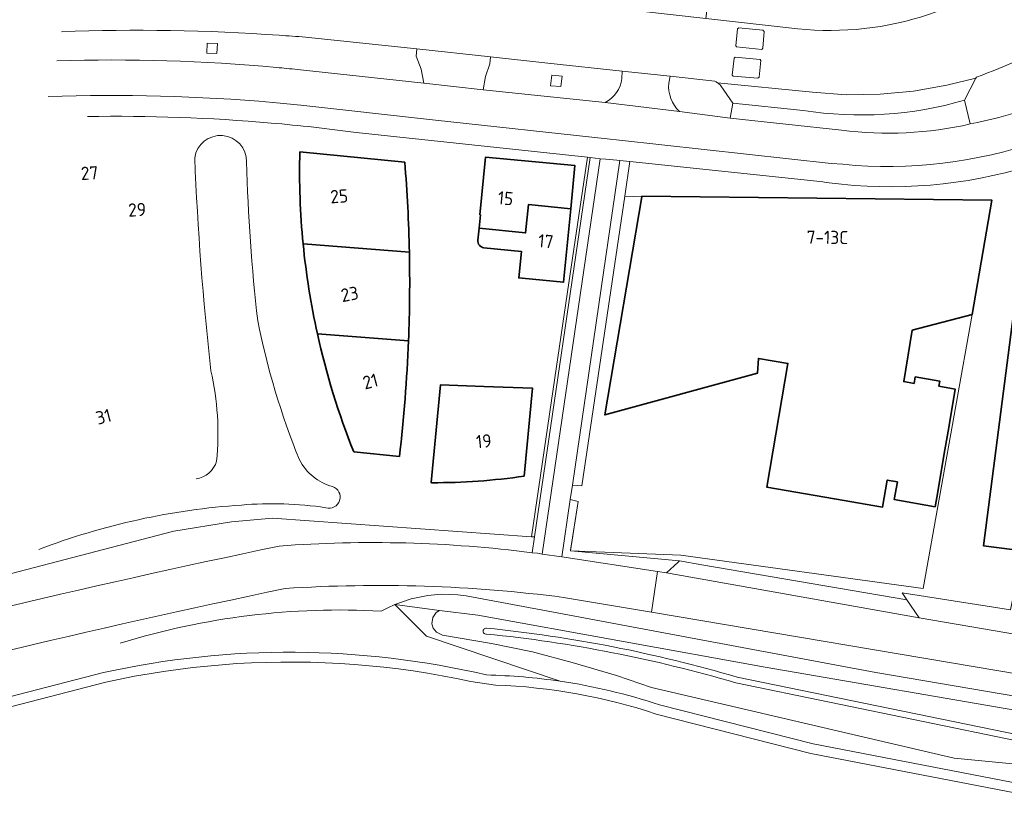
# Model space of a CAD drawing. Extents: x 150256 to 156914, y 461459 to 469481.
# Tile 534 of 656: x 154019 to 154120, y 467974 to 468054. Entities that reach past the tile are written whole.
import ezdxf
from ezdxf.enums import TextEntityAlignment as Align

# ---------------------------------------------------------------- set-up
doc = ezdxf.new("R2010")
doc.units = 0
doc.header["$LTSCALE"] = 0.75
for name, color, linetype, lineweight in [('B-RO-GR-GRAS-GV', 251, 'CONTINUOUS', 13), ('B-RO-GR-HOUTOPSTAND_LOOF-GV', 251, 'CONTINUOUS', 13), ('B-RO-IE-TERREINAFSCHEIDING_KUNSTMATIG_HEKWERK-G', 251, 'IE-TERREINAFSCHEIDING-KUNSTMATIG', 18), ('B-RO-OG-BEBOUWING-GV', 6, 'CONTINUOUS', 35), ('B-RO-OG-BEBOUWING-T18', 1, 'CONTINUOUS', 18), ('B-RO-OG-TERREIN_CULTUURSCHEIDING-GV', 251, 'CONTINUOUS', 18), ('B-RO-OG-WATER-GV', 251, 'CONTINUOUS', 18), ('B-RO-OG-WATER_MEER-GV', 251, 'CONTINUOUS', 18), ('B-RO-OG-WATER_SLOOT-GV', 251, 'CONTINUOUS', 18), ('B-RO-VH-VERHARDING_ASFALT-GV', 251, 'CONTINUOUS', 18), ('B-RO-VH-VERHARDING_BETONSTRAATSTEEN-GV', 251, 'CONTINUOUS', 18), ('B-RO-VH-VERHARDING_TEGEL-GV', 251, 'CONTINUOUS', 18)]:
    doc.layers.add(name, color=color, linetype=linetype, lineweight=lineweight)
doc.styles.add('NLCS-ISO-M200-T18', font='NLCS-ISO.ttf', dxfattribs={"height": 360})
doc.linetypes.add('IE-TERREINAFSCHEIDING-KUNSTMATIG', pattern='A,4,[82,NLCS.SHX,S=0.75,R=90,X=0,Y=0],4,-2', length=10)

msp = doc.modelspace()

# ---------------------------------------------------------------- linework, layer by layer
at = {"layer": 'B-RO-GR-GRAS-GV'}
for points in [[(154042.007, 468038.996, 0.9378268), (154036.694, 468039.411)], [(154042.007, 468038.996, 0.9378268), (154036.694, 468039.411)], [(154036.694, 468039.411, 0.01672), (154038.344, 468017.657)], [(154036.694, 468039.411, 0.01672), (154038.344, 468017.657)], [(154043.142, 468022.769, -0.0221403), (154042.007, 468038.996)], [(154043.142, 468022.769, -0.0221403), (154042.007, 468038.996)], [(154047.402, 468008.55, -0.0466994), (154043.142, 468022.769)], [(154047.402, 468008.55, -0.0466994), (154043.142, 468022.769)], [(154038.344, 468017.657, -0.0813334), (154038.942, 468008.414)], [(154038.344, 468017.657, -0.0813334), (154038.942, 468008.414)], [(154038.942, 468008.414, -0.2915323), (154036.833, 468006.583)], [(154038.942, 468008.414, -0.2915323), (154036.833, 468006.583)], [(154050.797, 468005.813, -0.2126216), (154047.402, 468008.55)], [(154050.797, 468005.813, -0.2126216), (154047.402, 468008.55)], [(154050.112, 468003.644, 0.9849538), (154050.797, 468005.813)], [(154050.112, 468003.644, 0.9849538), (154050.797, 468005.813)], [(154020.749, 467999.378, -0.074805), (154041.473, 468003.915)], [(154020.749, 467999.378, -0.074805), (154041.473, 468003.915)], [(154041.473, 468003.915, -0.059855), (154050.112, 468003.644)], [(154041.473, 468003.915, -0.059855), (154050.112, 468003.644)]]:
    msp.add_lwpolyline(points, format="xyb", dxfattribs=at)
at = {"layer": 'B-RO-GR-HOUTOPSTAND_LOOF-GV'}
for points in [[(154153.513, 467974.263), (154114.369, 467978.044), (154083.413, 467985.255), (154079.826, 467986.492), (154075.32, 467987.814), (154071.235, 467988.895), (154067.06, 467989.767), (154062.038, 467990.624), (154061.414, 467990.93), (154061.083, 467991.33), (154060.958, 467991.782), (154061.046, 467992.421), (154061.39, 467992.919), (154061.753, 467993.151), (154057.159, 467993.739), (154060.414, 467990.52), (154074.074, 467985.908)], [(154153.513, 467974.263), (154114.369, 467978.044), (154083.413, 467985.255), (154079.826, 467986.492), (154075.32, 467987.814), (154071.235, 467988.895), (154067.06, 467989.767), (154062.038, 467990.624), (154061.414, 467990.93), (154061.083, 467991.33), (154060.958, 467991.782), (154061.046, 467992.421), (154061.39, 467992.919), (154061.753, 467993.151), (154057.159, 467993.739), (154060.414, 467990.52), (154074.074, 467985.908)], [(154154.36, 467975.435), (154150.499, 467977.792), (154095.035, 467987.342), (154065.667, 467992.65), (154061.753, 467993.151), (154061.39, 467992.919), (154061.046, 467992.421), (154060.958, 467991.782), (154061.083, 467991.33), (154061.414, 467990.93), (154062.038, 467990.624), (154067.06, 467989.767), (154071.235, 467988.895), (154075.32, 467987.814), (154079.826, 467986.492), (154083.413, 467985.255), (154114.369, 467978.044), (154153.513, 467974.263)], [(154154.36, 467975.435), (154150.499, 467977.792), (154095.035, 467987.342), (154065.667, 467992.65), (154061.753, 467993.151), (154061.39, 467992.919), (154061.046, 467992.421), (154060.958, 467991.782), (154061.083, 467991.33), (154061.414, 467990.93), (154062.038, 467990.624), (154067.06, 467989.767), (154071.235, 467988.895), (154075.32, 467987.814), (154079.826, 467986.492), (154083.413, 467985.255), (154114.369, 467978.044), (154153.513, 467974.263)], [(154092.202, 467986.32), (154120.915, 467980.411), (154152.501, 467975.42)], [(154092.202, 467986.32), (154120.915, 467980.411), (154152.501, 467975.42)], [(154152.405, 467974.828), (154120.807, 467979.821), (154092.057, 467985.738)], [(154152.405, 467974.828), (154120.807, 467979.821), (154092.057, 467985.738)], [(154084.224, 467983.5), (154099.944, 467979.488), (154160.99, 467967.725)], [(154084.224, 467983.5), (154099.944, 467979.488), (154160.99, 467967.725)]]:
    msp.add_lwpolyline(points, dxfattribs=at)
for points in [[(154066.557, 467990.731, -1.1725162), (154066.56, 467991.334)], [(154066.557, 467990.731, -1.1725162), (154066.56, 467991.334)], [(154066.56, 467991.334, -0.0464032), (154092.202, 467986.32)], [(154066.56, 467991.334, -0.0464032), (154092.202, 467986.32)], [(154092.057, 467985.738, 0.0463193), (154066.557, 467990.731)], [(154092.057, 467985.738, 0.0463193), (154066.557, 467990.731)], [(154074.074, 467985.908, -0.0431547), (154084.224, 467983.5)], [(154074.074, 467985.908, -0.0431547), (154084.224, 467983.5)]]:
    msp.add_lwpolyline(points, format="xyb", dxfattribs=at)
at = {"layer": 'B-RO-IE-TERREINAFSCHEIDING_KUNSTMATIG_HEKWERK-G'}
for points in [[(154076.289, 468005.87), (154080.69, 468035.505), (154082.394, 468035.437)], [(154076.289, 468005.87), (154080.69, 468035.505), (154082.394, 468035.437)], [(154111.222, 467995.38), (154116.234, 468023.414)], [(154111.222, 467995.38), (154116.234, 468023.414)], [(154075.936, 468004.278), (154075.14, 467999.317)], [(154075.936, 468004.278), (154075.14, 467999.317)], [(154111.222, 467995.38), (154086.419, 467998.777), (154075.183, 467999.245)], [(154111.222, 467995.38), (154086.419, 467998.777), (154075.183, 467999.245)]]:
    msp.add_lwpolyline(points, dxfattribs=at)
at = {"layer": 'B-RO-OG-BEBOUWING-GV'}
for points in [[(154120.565, 468024.247), (154117.368, 467999.765), (154124.854, 467998.797), (154124.533, 467996.334), (154133.085, 467995.218), (154146.887, 468024.061), (154144.498, 468027.896), (154146.293, 468031.664), (154145.349, 468032.118), (154149.801, 468041.432), (154143.393, 468048.712), (154124.844, 468032.311)], [(154120.565, 468024.247), (154117.368, 467999.765), (154124.854, 467998.797), (154124.533, 467996.334), (154133.085, 467995.218), (154146.887, 468024.061), (154144.498, 468027.896), (154146.293, 468031.664), (154145.349, 468032.118), (154149.801, 468041.432), (154143.393, 468048.712), (154124.844, 468032.311)], [(154058.18, 468038.99), (154047.451, 468040.034)], [(154058.18, 468038.99), (154047.451, 468040.034)], [(154066.283, 468030.224), (154070.127, 468029.827), (154069.85, 468027.139), (154070.188, 468027.106), (154074.427, 468026.691), (154075.159, 468034.187), (154070.833, 468034.633), (154070.535, 468031.738), (154065.788, 468032.228), (154065.669, 468030.991)], [(154066.283, 468030.224), (154070.127, 468029.827), (154069.85, 468027.139), (154070.188, 468027.106), (154074.427, 468026.691), (154075.159, 468034.187), (154070.833, 468034.633), (154070.535, 468031.738), (154065.788, 468032.228), (154065.669, 468030.991)], [(154047.788, 468030.616), (154058.654, 468029.782)], [(154058.654, 468029.782), (154047.788, 468030.616)], [(154047.788, 468030.616), (154058.654, 468029.782)], [(154058.654, 468029.782), (154047.788, 468030.616)], [(154058.57, 468020.721), (154049.246, 468021.419)], [(154049.246, 468021.419), (154058.57, 468020.721)], [(154058.57, 468020.721), (154049.246, 468021.419)], [(154049.246, 468021.419), (154058.57, 468020.721)], [(154070.406, 468006.868), (154071.252, 468015.855), (154066.258, 468016.037), (154061.827, 468016.199), (154060.89, 468006.211), (154060.965, 468006.198)], [(154070.406, 468006.868), (154071.252, 468015.855), (154066.258, 468016.037), (154061.827, 468016.199), (154060.89, 468006.211), (154060.965, 468006.198)], [(154052.972, 468009.345), (154057.632, 468008.873)], [(154052.972, 468009.345), (154057.632, 468008.873)]]:
    msp.add_lwpolyline(points, dxfattribs=at)
for points in [[(154047.451, 468040.034, 0.0304725), (154047.788, 468030.616)], [(154047.451, 468040.034, 0.0304725), (154047.788, 468030.616)], [(154058.654, 468029.782, 0.0154252), (154058.18, 468038.99)], [(154058.654, 468029.782, 0.0154252), (154058.18, 468038.99)], [(154047.788, 468030.616, 0.0302429), (154049.246, 468021.419)], [(154047.788, 468030.616, 0.0302429), (154049.246, 468021.419)], [(154065.669, 468030.991, 0.4193291), (154066.283, 468030.224)], [(154065.669, 468030.991, 0.4193291), (154066.283, 468030.224)], [(154058.57, 468020.721, 0.0150091), (154058.654, 468029.782)], [(154058.57, 468020.721, 0.0150091), (154058.654, 468029.782)], [(154049.246, 468021.419, 0.0409039), (154052.972, 468009.345)], [(154049.246, 468021.419, 0.0409039), (154052.972, 468009.345)], [(154057.632, 468008.873, 0.0197467), (154058.57, 468020.721)], [(154057.632, 468008.873, 0.0197467), (154058.57, 468020.721)], [(154060.965, 468006.198, 0.0355831), (154070.406, 468006.868)], [(154060.965, 468006.198, 0.0355831), (154070.406, 468006.868)]]:
    msp.add_lwpolyline(points, format="xyb", dxfattribs=at)
for points in [[(154065.855, 468033.606), (154065.919, 468033.592), (154065.788, 468032.228), (154070.535, 468031.738), (154070.833, 468034.633), (154075.159, 468034.187), (154075.591, 468038.618), (154066.444, 468039.5)], [(154065.855, 468033.606), (154065.919, 468033.592), (154065.788, 468032.228), (154070.535, 468031.738), (154070.833, 468034.633), (154075.159, 468034.187), (154075.591, 468038.618), (154066.444, 468039.5)], [(154116.234, 468023.414), (154118.22, 468035.099), (154082.429, 468035.497), (154082.418, 468035.433), (154078.641, 468013.136), (154094.249, 468017.398), (154094.358, 468018.914), (154097.371, 468018.403), (154095.227, 468005.735), (154102.135, 468004.543), (154107.066, 468003.716), (154107.53, 468006.477), (154108.584, 468006.29), (154108.261, 468004.478), (154112.431, 468003.736), (154112.695, 468005.273), (154113.085, 468007.55), (154113.43, 468009.561), (154113.82, 468011.838), (154114.493, 468015.762), (154112.83, 468016.056), (154112.921, 468016.568), (154110.398, 468017.015), (154110.281, 468016.356), (154109.22, 468016.544), (154110.101, 468021.793)], [(154116.234, 468023.414), (154118.22, 468035.099), (154082.429, 468035.497), (154082.418, 468035.433), (154078.641, 468013.136), (154094.249, 468017.398), (154094.358, 468018.914), (154097.371, 468018.403), (154095.227, 468005.735), (154102.135, 468004.543), (154107.066, 468003.716), (154107.53, 468006.477), (154108.584, 468006.29), (154108.261, 468004.478), (154112.431, 468003.736), (154112.695, 468005.273), (154113.085, 468007.55), (154113.43, 468009.561), (154113.82, 468011.838), (154114.493, 468015.762), (154112.83, 468016.056), (154112.921, 468016.568), (154110.398, 468017.015), (154110.281, 468016.356), (154109.22, 468016.544), (154110.101, 468021.793)]]:
    msp.add_lwpolyline(points, close=True, dxfattribs=at)
at = {"layer": 'B-RO-OG-TERREIN_CULTUURSCHEIDING-GV'}
for points in [[(154098.4, 468052.619, 0.2178408), (154123.291, 468060.947)], [(154098.4, 468052.619, 0.2178408), (154123.291, 468060.947)], [(154133.484, 468057.611, -0.0957062), (154116.65, 468047.666)], [(154133.484, 468057.611, -0.0957062), (154116.65, 468047.666)], [(154116.033, 468042.878, 0.1350343), (154137.168, 468053.402)], [(154116.033, 468042.878, 0.1350343), (154137.168, 468053.402)], [(154045.352, 468051.95, 0.0273468), (154023.083, 468052.311)], [(154045.352, 468051.95, 0.0273468), (154023.083, 468052.311)], [(154048.021, 468051.754, 0.0030087), (154045.352, 468051.95)], [(154048.021, 468051.754, 0.0030087), (154045.352, 468051.95)], [(154022.609, 468049.343, -0.0298542), (154045.051, 468048.661)], [(154022.609, 468049.343, -0.0298542), (154045.051, 468048.661)], [(154045.051, 468048.661, -0.0022871), (154047.217, 468048.452)], [(154045.051, 468048.661, -0.0022871), (154047.217, 468048.452)], [(154078.688, 468045.08, 0.248394), (154080.389, 468047.517)], [(154078.688, 468045.08, 0.248394), (154080.389, 468047.517)], [(154085.18, 468047.056, 0.2240861), (154086.27, 468044.163)], [(154085.18, 468047.056, 0.2240861), (154086.27, 468044.163)], [(154090.185, 468047.084, 0.0474657), (154089.909, 468047.249)], [(154090.185, 468047.084, 0.0474657), (154089.909, 468047.249)], [(154090.514, 468046.784, 0.0619449), (154090.185, 468047.084)], [(154090.514, 468046.784, 0.0619449), (154090.185, 468047.084)], [(153985.874, 467985.576, -0.0134182), (154045.348, 467999.726)], [(153985.874, 467985.576, -0.0134182), (154045.348, 467999.726)], [(154045.348, 467999.726, -0.0504442), (154071.218, 467999.045)], [(154045.348, 467999.726, -0.0504442), (154071.218, 467999.045)], [(154045.96, 467995.39, 0.0131058), (153986.976, 467981.361)], [(154045.96, 467995.39, 0.0131058), (153986.976, 467981.361)], [(154074.432, 467994.477, 0.0480824), (154045.96, 467995.39)], [(154074.432, 467994.477, 0.0480824), (154045.96, 467995.39)], [(154029.082, 467989.797, -0.0886551), (154055.78, 467993.076)], [(154029.082, 467989.797, -0.0886551), (154055.78, 467993.076)]]:
    msp.add_lwpolyline(points, format="xyb", dxfattribs=at)
for points in [[(154089.08, 468054.437), (154088.993, 468053.678), (154098.4, 468052.619)], [(154089.08, 468054.437), (154088.993, 468053.678), (154098.4, 468052.619)], [(154047.217, 468048.452), (154060.125, 468047.051), (154059.852, 468048.474), (154059.337, 468049.828), (154059.413, 468050.575), (154048.021, 468051.754)], [(154047.217, 468048.452), (154060.125, 468047.051), (154059.852, 468048.474), (154059.337, 468049.828), (154059.413, 468050.575), (154048.021, 468051.754)], [(154080.389, 468047.517), (154080.416, 468048.282), (154072.815, 468049.088), (154066.955, 468049.734), (154066.881, 468049.011), (154066.431, 468047.719), (154066.198, 468046.371), (154078.688, 468045.08)], [(154080.389, 468047.517), (154080.416, 468048.282), (154072.815, 468049.088), (154066.955, 468049.734), (154066.881, 468049.011), (154066.431, 468047.719), (154066.198, 468046.371), (154078.688, 468045.08)], [(154089.909, 468047.249), (154085.315, 468047.76), (154085.18, 468047.056)], [(154089.909, 468047.249), (154085.315, 468047.76), (154085.18, 468047.056)], [(154116.65, 468047.666), (154116.604, 468047.576), (154116.589, 468047.546)], [(154116.65, 468047.666), (154116.604, 468047.576), (154116.589, 468047.546)], [(154086.27, 468044.163), (154091.478, 468043.485), (154091.757, 468045.008), (154090.514, 468046.784)], [(154086.27, 468044.163), (154091.478, 468043.485), (154091.757, 468045.008), (154090.514, 468046.784)], [(154116.589, 468047.546), (154115.441, 468045.303), (154116.033, 468042.878)], [(154116.589, 468047.546), (154115.441, 468045.303), (154116.033, 468042.878)], [(154071.218, 467999.045), (154071.455, 468000.655), (154071.155, 468000.677), (154044.655, 468002.592), (154040.448, 468002.213), (154034.573, 468001.25), (154008.225, 467994.404), (153970.169, 467984.45), (153969.201, 467984.158), (153970.079, 467981.245)], [(154071.218, 467999.045), (154071.455, 468000.655), (154071.155, 468000.677), (154044.655, 468002.592), (154040.448, 468002.213), (154034.573, 468001.25), (154008.225, 467994.404), (153970.169, 467984.45), (153969.201, 467984.158), (153970.079, 467981.245)], [(154055.78, 467993.076), (154056.445, 467993.424), (154057.159, 467993.739), (154058.838, 467994.333), (154060.547, 467994.66), (154061.897, 467994.791), (154063.607, 467994.755), (154064.465, 467994.653), (154065.565, 467994.435), (154073.399, 467992.966), (154083.211, 467991.125), (154106.363, 467986.783), (154121.012, 467984.309), (154160.58, 467977.732)], [(154055.78, 467993.076), (154056.445, 467993.424), (154057.159, 467993.739), (154058.838, 467994.333), (154060.547, 467994.66), (154061.897, 467994.791), (154063.607, 467994.755), (154064.465, 467994.653), (154065.565, 467994.435), (154073.399, 467992.966), (154083.211, 467991.125), (154106.363, 467986.783), (154121.012, 467984.309), (154160.58, 467977.732)], [(154160.58, 467977.732), (154121.012, 467984.309), (154106.363, 467986.783), (154083.211, 467991.125), (154073.399, 467992.966), (154065.565, 467994.435), (154064.465, 467994.653), (154063.607, 467994.755), (154061.897, 467994.791), (154060.547, 467994.66), (154058.838, 467994.333), (154057.159, 467993.739), (154061.753, 467993.151), (154065.667, 467992.65), (154095.035, 467987.342), (154150.499, 467977.792), (154154.36, 467975.435)], [(154160.58, 467977.732), (154121.012, 467984.309), (154106.363, 467986.783), (154083.211, 467991.125), (154073.399, 467992.966), (154065.565, 467994.435), (154064.465, 467994.653), (154063.607, 467994.755), (154061.897, 467994.791), (154060.547, 467994.66), (154058.838, 467994.333), (154057.159, 467993.739), (154061.753, 467993.151), (154065.667, 467992.65), (154095.035, 467987.342), (154150.499, 467977.792), (154154.36, 467975.435)], [(154160.952, 467979.97), (154121.387, 467986.547), (154083.407, 467992.961), (154074.432, 467994.477)], [(154160.952, 467979.97), (154121.387, 467986.547), (154083.407, 467992.961), (154074.432, 467994.477)]]:
    msp.add_lwpolyline(points, dxfattribs=at)
for points in [[(154037.922, 468050.113), (154037.957, 468051.147), (154039.033, 468051.115), (154038.973, 468050.069)], [(154037.922, 468050.113), (154037.957, 468051.147), (154039.033, 468051.115), (154038.973, 468050.069)], [(154074.132, 468046.696), (154073.098, 468046.794), (154073.213, 468047.864), (154074.287, 468047.768)], [(154074.132, 468046.696), (154073.098, 468046.794), (154073.213, 468047.864), (154074.287, 468047.768)], [(154071.455, 468000.655), (154077.158, 468039.437), (154076.859, 468039.469), (154074.972, 468026.638), (154073.375, 468015.778), (154071.155, 468000.677)], [(154071.455, 468000.655), (154077.158, 468039.437), (154076.859, 468039.469), (154074.972, 468026.638), (154073.375, 468015.778), (154071.155, 468000.677)], [(154077.158, 468039.437), (154071.455, 468000.655), (154071.218, 467999.045), (154071.751, 467998.984), (154072.236, 467998.898), (154078.155, 468039.33)], [(154077.158, 468039.437), (154071.455, 468000.655), (154071.218, 467999.045), (154071.751, 467998.984), (154072.236, 467998.898), (154078.155, 468039.33)], [(154075.33, 468005.962), (154076.289, 468005.87), (154080.69, 468035.505), (154080.685, 468035.506), (154081.21, 468039.047), (154080.189, 468039.154)], [(154075.33, 468005.962), (154076.289, 468005.87), (154080.69, 468035.505), (154080.685, 468035.506), (154081.21, 468039.047), (154080.189, 468039.154)], [(154074.239, 467998.607), (154084.038, 467997.136), (154084.95, 467996.999), (154086.147, 467998.07), (154086.291, 467998.198), (154075.183, 467999.245), (154075.129, 467999.25), (154075.936, 468004.278), (154075.102, 468004.486), (154075.089, 468004.489)], [(154074.239, 467998.607), (154084.038, 467997.136), (154084.95, 467996.999), (154086.147, 467998.07), (154086.291, 467998.198), (154075.183, 467999.245), (154075.129, 467999.25), (154075.936, 468004.278), (154075.102, 468004.486), (154075.089, 468004.489)], [(154131.112, 467988.916), (154131.591, 467992.864), (154120.346, 467994.228), (154120.158, 467993.199), (154109.059, 467994.931), (154109.532, 467994.233), (154110.789, 467992.379)], [(154131.112, 467988.916), (154131.591, 467992.864), (154120.346, 467994.228), (154120.158, 467993.199), (154109.059, 467994.931), (154109.532, 467994.233), (154110.789, 467992.379)]]:
    msp.add_lwpolyline(points, close=True, dxfattribs=at)
at = {"layer": 'B-RO-OG-WATER-GV'}
for points in [[(154066.56, 467991.334, 1.1725162), (154066.557, 467990.731)], [(154066.56, 467991.334, 1.1725162), (154066.557, 467990.731)], [(154092.202, 467986.32, 0.0464032), (154066.56, 467991.334)], [(154092.202, 467986.32, 0.0464032), (154066.56, 467991.334)], [(154066.557, 467990.731, -0.0463193), (154092.057, 467985.738)], [(154066.557, 467990.731, -0.0463193), (154092.057, 467985.738)]]:
    msp.add_lwpolyline(points, format="xyb", dxfattribs=at)
for points in [[(154152.501, 467975.42), (154120.915, 467980.411), (154092.202, 467986.32)], [(154152.501, 467975.42), (154120.915, 467980.411), (154092.202, 467986.32)], [(154092.057, 467985.738), (154120.807, 467979.821), (154152.405, 467974.828)], [(154092.057, 467985.738), (154120.807, 467979.821), (154152.405, 467974.828)]]:
    msp.add_lwpolyline(points, dxfattribs=at)
at = {"layer": 'B-RO-OG-WATER_MEER-GV'}
for points in [[(154066.547, 467986.545, 0.1123987), (154027.365, 467986.787)], [(154066.547, 467986.545, 0.1123987), (154027.365, 467986.787)], [(154074.074, 467985.908, 0.031211), (154066.547, 467986.545)], [(154074.074, 467985.908, 0.031211), (154066.547, 467986.545)], [(154084.224, 467983.5, 0.0431547), (154074.074, 467985.908)], [(154084.224, 467983.5, 0.0431547), (154074.074, 467985.908)]]:
    msp.add_lwpolyline(points, format="xyb", dxfattribs=at)
for points in [[(153950.877, 467965.988), (154027.598, 467985.814), (154029.071, 467986.126), (154030.549, 467986.413), (154032.032, 467986.674), (154033.52, 467986.91), (154035.011, 467987.12), (154036.505, 467987.304), (154038.003, 467987.462), (154039.503, 467987.595), (154041.005, 467987.702), (154042.508, 467987.782), (154044.013, 467987.837), (154045.519, 467987.865), (154047.024, 467987.868), (154048.53, 467987.845), (154050.035, 467987.795), (154051.539, 467987.72), (154053.042, 467987.619), (154054.542, 467987.492), (154056.04, 467987.338), (154057.535, 467987.16), (154059.027, 467986.955), (154060.515, 467986.724), (154061.999, 467986.468), (154063.478, 467986.187), (154064.952, 467985.88), (154067.468, 467985.517), (154068.515, 467985.468), (154069.56, 467985.401), (154070.604, 467985.316), (154071.647, 467985.212), (154072.687, 467985.09), (154073.726, 467984.949), (154074.761, 467984.79), (154075.794, 467984.613), (154076.823, 467984.418), (154077.849, 467984.205), (154078.871, 467983.974), (154079.888, 467983.724), (154080.901, 467983.458), (154081.909, 467983.173), (154082.912, 467982.87), (154083.91, 467982.55), (154099.726, 467978.512), (154160.714, 467966.76)], [(154160.714, 467966.76), (154099.726, 467978.512), (154083.91, 467982.55), (154082.912, 467982.87), (154081.909, 467983.173), (154080.901, 467983.458), (154079.888, 467983.724), (154078.871, 467983.974), (154077.849, 467984.205), (154076.823, 467984.418), (154075.794, 467984.613), (154074.761, 467984.79), (154073.726, 467984.949), (154072.687, 467985.09), (154071.647, 467985.212), (154070.604, 467985.316), (154069.56, 467985.401), (154068.515, 467985.468), (154067.468, 467985.517), (154064.952, 467985.88), (154063.478, 467986.187), (154061.999, 467986.468), (154060.515, 467986.724), (154059.027, 467986.955), (154057.535, 467987.16), (154056.04, 467987.338), (154054.542, 467987.492), (154053.042, 467987.619), (154051.539, 467987.72), (154050.035, 467987.795), (154048.53, 467987.845), (154047.024, 467987.868), (154045.519, 467987.865), (154044.013, 467987.837), (154042.508, 467987.782), (154041.005, 467987.702), (154039.503, 467987.595), (154038.003, 467987.462), (154036.505, 467987.304), (154035.011, 467987.12), (154033.52, 467986.91), (154032.032, 467986.674), (154030.549, 467986.413), (154029.071, 467986.126), (154027.598, 467985.814), (153950.877, 467965.988)], [(153950.877, 467965.988), (154027.598, 467985.814), (154029.071, 467986.126), (154030.549, 467986.413), (154032.032, 467986.674), (154033.52, 467986.91), (154035.011, 467987.12), (154036.505, 467987.304), (154038.003, 467987.462), (154039.503, 467987.595), (154041.005, 467987.702), (154042.508, 467987.782), (154044.013, 467987.837), (154045.519, 467987.865), (154047.024, 467987.868), (154048.53, 467987.845), (154050.035, 467987.795), (154051.539, 467987.72), (154053.042, 467987.619), (154054.542, 467987.492), (154056.04, 467987.338), (154057.535, 467987.16), (154059.027, 467986.955), (154060.515, 467986.724), (154061.999, 467986.468), (154063.478, 467986.187), (154064.952, 467985.88), (154067.468, 467985.517), (154068.515, 467985.468), (154069.56, 467985.401), (154070.604, 467985.316), (154071.647, 467985.212), (154072.687, 467985.09), (154073.726, 467984.949), (154074.761, 467984.79), (154075.794, 467984.613), (154076.823, 467984.418), (154077.849, 467984.205), (154078.871, 467983.974), (154079.888, 467983.724), (154080.901, 467983.458), (154081.909, 467983.173), (154082.912, 467982.87), (154083.91, 467982.55), (154099.726, 467978.512), (154160.714, 467966.76)], [(154160.714, 467966.76), (154099.726, 467978.512), (154083.91, 467982.55), (154082.912, 467982.87), (154081.909, 467983.173), (154080.901, 467983.458), (154079.888, 467983.724), (154078.871, 467983.974), (154077.849, 467984.205), (154076.823, 467984.418), (154075.794, 467984.613), (154074.761, 467984.79), (154073.726, 467984.949), (154072.687, 467985.09), (154071.647, 467985.212), (154070.604, 467985.316), (154069.56, 467985.401), (154068.515, 467985.468), (154067.468, 467985.517), (154064.952, 467985.88), (154063.478, 467986.187), (154061.999, 467986.468), (154060.515, 467986.724), (154059.027, 467986.955), (154057.535, 467987.16), (154056.04, 467987.338), (154054.542, 467987.492), (154053.042, 467987.619), (154051.539, 467987.72), (154050.035, 467987.795), (154048.53, 467987.845), (154047.024, 467987.868), (154045.519, 467987.865), (154044.013, 467987.837), (154042.508, 467987.782), (154041.005, 467987.702), (154039.503, 467987.595), (154038.003, 467987.462), (154036.505, 467987.304), (154035.011, 467987.12), (154033.52, 467986.91), (154032.032, 467986.674), (154030.549, 467986.413), (154029.071, 467986.126), (154027.598, 467985.814), (153950.877, 467965.988)], [(154027.365, 467986.787), (153950.428, 467966.904)], [(154027.365, 467986.787), (153950.428, 467966.904)], [(154160.99, 467967.725), (154099.944, 467979.488), (154084.224, 467983.5)], [(154160.99, 467967.725), (154099.944, 467979.488), (154084.224, 467983.5)]]:
    msp.add_lwpolyline(points, dxfattribs=at)
at = {"layer": 'B-RO-OG-WATER_SLOOT-GV'}
msp.add_lwpolyline([(154074.074, 467985.908), (154060.414, 467990.52), (154057.159, 467993.739), (154056.445, 467993.424), (154055.78, 467993.076)], dxfattribs=at)
msp.add_lwpolyline([(154074.074, 467985.908), (154060.414, 467990.52), (154057.159, 467993.739), (154056.445, 467993.424), (154055.78, 467993.076)], dxfattribs=at)
for points in [[(154055.78, 467993.076, 0.0886551), (154029.082, 467989.797)], [(154055.78, 467993.076, 0.0886551), (154029.082, 467989.797)], [(154027.365, 467986.787, -0.1123987), (154066.547, 467986.545)], [(154027.365, 467986.787, -0.1123987), (154066.547, 467986.545)], [(154066.547, 467986.545, -0.031211), (154074.074, 467985.908)], [(154066.547, 467986.545, -0.031211), (154074.074, 467985.908)]]:
    msp.add_lwpolyline(points, format="xyb", dxfattribs=at)
at = {"layer": 'B-RO-VH-VERHARDING_ASFALT-GV'}
for points in [[(154123.291, 468060.947, -0.2178408), (154098.4, 468052.619)], [(154123.291, 468060.947, -0.2178408), (154098.4, 468052.619)], [(154116.65, 468047.666, 0.0957062), (154133.484, 468057.611)], [(154116.65, 468047.666, 0.0957062), (154133.484, 468057.611)], [(154137.168, 468053.402, -0.1350343), (154116.033, 468042.878)], [(154137.168, 468053.402, -0.1350343), (154116.033, 468042.878)], [(154023.083, 468052.311, -0.0273468), (154045.352, 468051.95)], [(154023.083, 468052.311, -0.0273468), (154045.352, 468051.95)], [(154045.352, 468051.95, -0.0030087), (154048.021, 468051.754)], [(154045.352, 468051.95, -0.0030087), (154048.021, 468051.754)], [(154102.992, 468038.756, 0.2168668), (154140.383, 468051.609)], [(154102.992, 468038.756, 0.2168668), (154140.383, 468051.609)], [(154045.051, 468048.661, 0.0298542), (154022.609, 468049.343)], [(154045.051, 468048.661, 0.0298542), (154022.609, 468049.343)], [(154047.217, 468048.452, 0.0022871), (154045.051, 468048.661)], [(154047.217, 468048.452, 0.0022871), (154045.051, 468048.661)], [(154089.909, 468047.249, -0.0474657), (154090.185, 468047.084)], [(154089.909, 468047.249, -0.0474657), (154090.185, 468047.084)], [(154021.711, 468045.697, -0.0296213), (154044.701, 468045.08)], [(154021.711, 468045.697, -0.0296213), (154044.701, 468045.08)], [(154044.718, 468045.079, -0.0035153), (154047.538, 468044.815)], [(154044.718, 468045.079, -0.0035153), (154047.538, 468044.815)], [(154116.033, 468042.878, -0.0875561), (154102.864, 468042.233)], [(154116.033, 468042.878, -0.0875561), (154102.864, 468042.233)], [(154045.348, 467999.726, 0.0134182), (153985.874, 467985.576)], [(154045.348, 467999.726, 0.0134182), (153985.874, 467985.576)], [(154071.218, 467999.045, 0.0504442), (154045.348, 467999.726)], [(154071.218, 467999.045, 0.0504442), (154045.348, 467999.726)], [(153986.976, 467981.361, -0.0131058), (154045.96, 467995.39)], [(153986.976, 467981.361, -0.0131058), (154045.96, 467995.39)], [(154045.96, 467995.39, -0.0480824), (154074.432, 467994.477)], [(154045.96, 467995.39, -0.0480824), (154074.432, 467994.477)]]:
    msp.add_lwpolyline(points, format="xyb", dxfattribs=at)
for points in [[(154098.4, 468052.619), (154088.993, 468053.678), (154078.963, 468054.778), (154066.938, 468056.067), (154053.137, 468057.534)], [(154098.4, 468052.619), (154088.993, 468053.678), (154078.963, 468054.778), (154066.938, 468056.067), (154053.137, 468057.534)], [(154048.021, 468051.754), (154059.413, 468050.575), (154066.955, 468049.734), (154072.815, 468049.088), (154080.416, 468048.282), (154085.315, 468047.76), (154089.909, 468047.249)], [(154048.021, 468051.754), (154059.413, 468050.575), (154066.955, 468049.734), (154072.815, 468049.088), (154080.416, 468048.282), (154085.315, 468047.76), (154089.909, 468047.249)], [(154102.864, 468042.233), (154091.478, 468043.485), (154086.27, 468044.163), (154078.688, 468045.08), (154066.198, 468046.371), (154060.125, 468047.051), (154047.217, 468048.452)], [(154102.864, 468042.233), (154091.478, 468043.485), (154086.27, 468044.163), (154078.688, 468045.08), (154066.198, 468046.371), (154060.125, 468047.051), (154047.217, 468048.452)], [(154090.185, 468047.084), (154099.9, 468046.124), (154103.349, 468045.871), (154106.802, 468045.911), (154110.238, 468046.244), (154113.638, 468046.862), (154116.589, 468047.546), (154116.604, 468047.576), (154116.65, 468047.666)], [(154090.185, 468047.084), (154099.9, 468046.124), (154103.349, 468045.871), (154106.802, 468045.911), (154110.238, 468046.244), (154113.638, 468046.862), (154116.589, 468047.546), (154116.604, 468047.576), (154116.65, 468047.666)], [(154044.701, 468045.08), (154044.71, 468045.079), (154044.718, 468045.079)], [(154044.701, 468045.08), (154044.71, 468045.079), (154044.718, 468045.079)], [(154047.538, 468044.815), (154061.332, 468043.283), (154078.874, 468041.348), (154080.138, 468041.223), (154101.785, 468038.853), (154102.992, 468038.756)], [(154047.538, 468044.815), (154061.332, 468043.283), (154078.874, 468041.348), (154080.138, 468041.223), (154101.785, 468038.853), (154102.992, 468038.756)], [(154074.432, 467994.477), (154083.407, 467992.961), (154084.038, 467997.136), (154074.239, 467998.607), (154072.236, 467998.898), (154071.751, 467998.984), (154071.218, 467999.045)], [(154074.432, 467994.477), (154083.407, 467992.961), (154084.038, 467997.136), (154074.239, 467998.607), (154072.236, 467998.898), (154071.751, 467998.984), (154071.218, 467999.045)], [(154173.456, 467981.834), (154161.3, 467983.847), (154145.653, 467986.438), (154131.112, 467988.916), (154110.789, 467992.379), (154084.95, 467996.999), (154084.038, 467997.136), (154083.407, 467992.961), (154121.387, 467986.547), (154160.952, 467979.97)], [(154173.456, 467981.834), (154161.3, 467983.847), (154145.653, 467986.438), (154131.112, 467988.916), (154110.789, 467992.379), (154084.95, 467996.999), (154084.038, 467997.136), (154083.407, 467992.961), (154121.387, 467986.547), (154160.952, 467979.97)]]:
    msp.add_lwpolyline(points, dxfattribs=at)
for points in [[(154092.233, 468052.595), (154092.345, 468052.709), (154094.827, 468052.467), (154094.955, 468052.323), (154094.809, 468050.631), (154094.695, 468050.503), (154092.122, 468050.777), (154092.05, 468050.862)], [(154092.233, 468052.595), (154092.05, 468050.862), (154092.122, 468050.777), (154094.695, 468050.503), (154094.809, 468050.631), (154094.955, 468052.323), (154094.827, 468052.467), (154092.345, 468052.709)], [(154092.233, 468052.595), (154092.345, 468052.709), (154094.827, 468052.467), (154094.955, 468052.323), (154094.809, 468050.631), (154094.695, 468050.503), (154092.122, 468050.777), (154092.05, 468050.862)], [(154092.233, 468052.595), (154092.05, 468050.862), (154092.122, 468050.777), (154094.695, 468050.503), (154094.809, 468050.631), (154094.955, 468052.323), (154094.827, 468052.467), (154092.345, 468052.709)], [(154091.865, 468049.603), (154091.986, 468049.703), (154094.522, 468049.454), (154094.623, 468049.353), (154094.429, 468047.675), (154094.291, 468047.575), (154091.764, 468047.761), (154091.67, 468047.864)], [(154091.865, 468049.603), (154091.67, 468047.864), (154091.764, 468047.761), (154094.291, 468047.575), (154094.429, 468047.675), (154094.623, 468049.353), (154094.522, 468049.454), (154091.986, 468049.703)], [(154091.865, 468049.603), (154091.986, 468049.703), (154094.522, 468049.454), (154094.623, 468049.353), (154094.429, 468047.675), (154094.291, 468047.575), (154091.764, 468047.761), (154091.67, 468047.864)], [(154091.865, 468049.603), (154091.67, 468047.864), (154091.764, 468047.761), (154094.291, 468047.575), (154094.429, 468047.675), (154094.623, 468049.353), (154094.522, 468049.454), (154091.986, 468049.703)]]:
    msp.add_lwpolyline(points, close=True, dxfattribs=at)
at = {"layer": 'B-RO-VH-VERHARDING_BETONSTRAATSTEEN-GV'}
for points in [[(154037.922, 468050.113), (154038.973, 468050.069), (154039.033, 468051.115), (154037.957, 468051.147)], [(154037.922, 468050.113), (154038.973, 468050.069), (154039.033, 468051.115), (154037.957, 468051.147)], [(154059.413, 468050.575), (154059.337, 468049.828), (154059.852, 468048.474), (154060.125, 468047.051), (154066.198, 468046.371), (154066.431, 468047.719), (154066.881, 468049.011), (154066.955, 468049.734)], [(154059.413, 468050.575), (154059.337, 468049.828), (154059.852, 468048.474), (154060.125, 468047.051), (154066.198, 468046.371), (154066.431, 468047.719), (154066.881, 468049.011), (154066.955, 468049.734)], [(154074.132, 468046.696), (154074.287, 468047.768), (154073.213, 468047.864), (154073.098, 468046.794)], [(154074.132, 468046.696), (154074.287, 468047.768), (154073.213, 468047.864), (154073.098, 468046.794)], [(154110.789, 467992.379), (154109.532, 467994.233), (154088.572, 467997.809), (154086.291, 467998.198), (154086.147, 467998.07), (154084.95, 467996.999)], [(154110.789, 467992.379), (154109.532, 467994.233), (154088.572, 467997.809), (154086.291, 467998.198), (154086.147, 467998.07), (154084.95, 467996.999)]]:
    msp.add_lwpolyline(points, close=True, dxfattribs=at)
for points in [[(154085.18, 468047.056), (154085.315, 468047.76), (154080.416, 468048.282), (154080.389, 468047.517)], [(154085.18, 468047.056), (154085.315, 468047.76), (154080.416, 468048.282), (154080.389, 468047.517)], [(154115.441, 468045.303), (154116.589, 468047.546), (154113.638, 468046.862), (154110.238, 468046.244), (154106.802, 468045.911), (154103.349, 468045.871), (154099.9, 468046.124), (154090.185, 468047.084)], [(154115.441, 468045.303), (154116.589, 468047.546), (154113.638, 468046.862), (154110.238, 468046.244), (154106.802, 468045.911), (154103.349, 468045.871), (154099.9, 468046.124), (154090.185, 468047.084)], [(154090.514, 468046.784), (154091.757, 468045.008), (154098.94, 468044.263)], [(154090.514, 468046.784), (154091.757, 468045.008), (154098.94, 468044.263)], [(154078.688, 468045.08), (154086.27, 468044.163)], [(154078.688, 468045.08), (154086.27, 468044.163)], [(154098.94, 468044.263), (154091.757, 468045.008), (154091.478, 468043.485)], [(154098.94, 468044.263), (154091.757, 468045.008), (154091.478, 468043.485)], [(154116.033, 468042.878), (154115.441, 468045.303)], [(154116.033, 468042.878), (154115.441, 468045.303)], [(154091.478, 468043.485), (154102.864, 468042.233)], [(154091.478, 468043.485), (154102.864, 468042.233)]]:
    msp.add_lwpolyline(points, dxfattribs=at)
for points in [[(154080.389, 468047.517, -0.248394), (154078.688, 468045.08)], [(154080.389, 468047.517, -0.248394), (154078.688, 468045.08)], [(154086.27, 468044.163, -0.2240861), (154085.18, 468047.056)], [(154086.27, 468044.163, -0.2240861), (154085.18, 468047.056)], [(154090.185, 468047.084, -0.0619449), (154090.514, 468046.784)], [(154090.185, 468047.084, -0.0619449), (154090.514, 468046.784)], [(154115.441, 468045.303, -0.1092033), (154098.94, 468044.263)], [(154098.94, 468044.263, 0.1092033), (154115.441, 468045.303)], [(154115.441, 468045.303, -0.1092033), (154098.94, 468044.263)], [(154098.94, 468044.263, 0.1092033), (154115.441, 468045.303)], [(154102.864, 468042.233, 0.0875561), (154116.033, 468042.878)], [(154102.864, 468042.233, 0.0875561), (154116.033, 468042.878)]]:
    msp.add_lwpolyline(points, format="xyb", dxfattribs=at)
at = {"layer": 'B-RO-VH-VERHARDING_TEGEL-GV'}
for points in [[(154140.383, 468051.609, -0.2168668), (154102.992, 468038.756)], [(154140.383, 468051.609, -0.2168668), (154102.992, 468038.756)], [(154102.862, 468036.718, 0.2144087), (154141.038, 468049.391)], [(154102.862, 468036.718, 0.2144087), (154141.038, 468049.391)], [(154044.701, 468045.08, 0.0296213), (154021.711, 468045.697)], [(154044.701, 468045.08, 0.0296213), (154021.711, 468045.697)], [(154047.538, 468044.815, 0.0035153), (154044.718, 468045.079)], [(154047.538, 468044.815, 0.0035153), (154044.718, 468045.079)], [(154025.723, 468043.646, -0.0254799), (154044.522, 468042.975)], [(154025.723, 468043.646, -0.0254799), (154044.522, 468042.975)], [(154044.522, 468042.975, -0.0118604), (154053.212, 468042.014)], [(154044.522, 468042.975, -0.0118604), (154053.212, 468042.014)], [(154100.334, 468037.043, 0.0064755), (154101.588, 468036.865)], [(154100.334, 468037.043, 0.0064755), (154101.588, 468036.865)], [(154101.588, 468036.865, 0.0071503), (154102.862, 468036.718)], [(154101.588, 468036.865, 0.0071503), (154102.862, 468036.718)]]:
    msp.add_lwpolyline(points, format="xyb", dxfattribs=at)
for points in [[(154044.718, 468045.079), (154044.71, 468045.079), (154044.701, 468045.08)], [(154044.718, 468045.079), (154044.71, 468045.079), (154044.701, 468045.08)], [(154102.992, 468038.756), (154101.785, 468038.853), (154080.138, 468041.223), (154078.874, 468041.348), (154061.332, 468043.283), (154047.538, 468044.815)], [(154102.992, 468038.756), (154101.785, 468038.853), (154080.138, 468041.223), (154078.874, 468041.348), (154061.332, 468043.283), (154047.538, 468044.815)], [(154053.212, 468042.014), (154076.859, 468039.469), (154077.158, 468039.437), (154078.155, 468039.33), (154078.742, 468039.279), (154079.867, 468039.182), (154080.189, 468039.154), (154081.21, 468039.047), (154100.334, 468037.043)], [(154053.212, 468042.014), (154076.859, 468039.469), (154077.158, 468039.437), (154078.155, 468039.33), (154078.742, 468039.279), (154079.867, 468039.182), (154080.189, 468039.154), (154081.21, 468039.047), (154100.334, 468037.043)]]:
    msp.add_lwpolyline(points, dxfattribs=at)
msp.add_lwpolyline([(154080.189, 468039.154), (154079.867, 468039.182), (154078.742, 468039.279), (154078.155, 468039.33), (154072.236, 467998.898), (154074.239, 467998.607), (154075.089, 468004.489), (154075.102, 468004.486), (154075.33, 468005.962)], close=True, dxfattribs=at)
msp.add_lwpolyline([(154080.189, 468039.154), (154079.867, 468039.182), (154078.742, 468039.279), (154078.155, 468039.33), (154072.236, 467998.898), (154074.239, 467998.607), (154075.089, 468004.489), (154075.102, 468004.486), (154075.33, 468005.962)], close=True, dxfattribs=at)

# ---------------------------------------------------------------- texts
at = {"layer": 'B-RO-OG-BEBOUWING-T18', "style": 'NLCS-ISO-M200-T18'}
for s, rotation, p in [('27', 2.9, (154025.937, 468037.86)), ('27', 2.9, (154025.937, 468037.86)), ('25', 3.8, (154051.474, 468035.489)), ('25', 3.8, (154051.474, 468035.489)), ('15', 354.5, (154068.5, 468035.283)), ('15', 354.5, (154068.5, 468035.283)), ('29', 2.9, (154030.805, 468034.113)), ('29', 2.9, (154030.805, 468034.113)), ('17', 354.4, (154072.609, 468030.888)), ('17', 354.4, (154072.609, 468030.888)), ('7-13C', 359.4, (154101.418, 468031.286)), ('7-13C', 359.4, (154101.418, 468031.286)), ('23', 10.7, (154052.546, 468025.487)), ('23', 10.7, (154052.546, 468025.487)), ('21', 14.8, (154054.667, 468016.562)), ('21', 14.8, (154054.667, 468016.562)), ('31', 14.5, (154027.372, 468012.958)), ('31', 14.5, (154027.372, 468012.958)), ('19', 6.1, (154066.27, 468010.449)), ('19', 6.1, (154066.27, 468010.449))]:
    msp.add_text(s, height=1.35, rotation=rotation, dxfattribs=at).set_placement(p, align=Align.MIDDLE)

doc.saveas('drawing.dxf')
